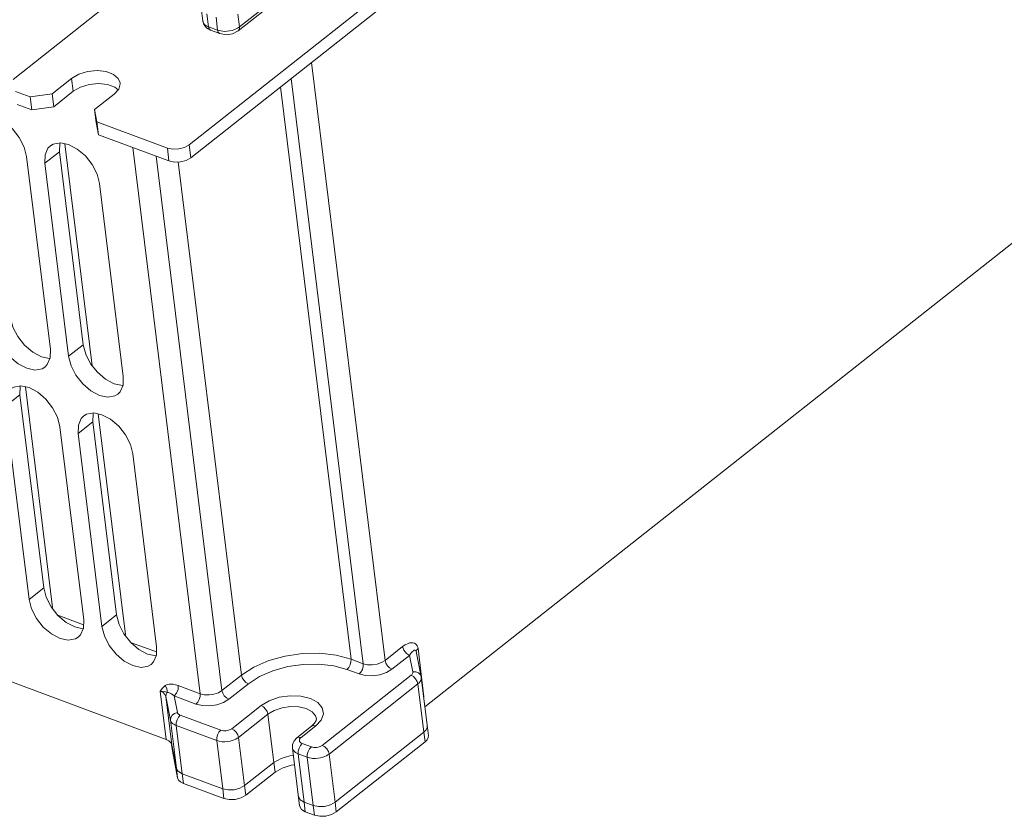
# Model space of a CAD drawing. Header units: millimetres. Extents: x -473 to 23648, y -382 to 1866.
# Tile 482 of 607: x 13372 to 13498, y 798 to 899. Entities that reach past the tile are written whole.
import ezdxf

# ---------------------------------------------------------------- set-up
doc = ezdxf.new("R2010")
doc.units = ezdxf.units.MM
doc.header["$LTSCALE"] = 80
doc.layers.get('0').update_dxf_attribs({"linetype": 'CONTINUOUS'})

msp = doc.modelspace()

# ---------------------------------------------------------------- linework, layer by layer
at = {"linetype": 'Continuous', "lineweight": 0}
for p, q in [((13394.141, 883.301), (13669.07, 1100.342)), ((13394.344, 881.658), (13669.273, 1098.7)), ((13400.548, 898.355), (13643.683, 1090.296)), ((13400.392, 897.858), (13643.527, 1089.8)), ((13424.22, 811.582), (13637.206, 979.723)), ((13371.657, 891.665), (13383.259, 900.823)), ((13395.849, 899.119), (13395.647, 900.762)), ((13396.587, 898.38), (13396.385, 900.023)), ((13397.548, 899.59), (13397.75, 897.947)), ((13400.345, 899.998), (13400.548, 898.355)), ((13396.342, 898.233), (13396.862, 897.935)), ((13396.587, 898.38), (13396.674, 898.103)), ((13396.587, 898.38), (13397.75, 897.947)), ((13396.862, 897.935), (13398.025, 897.502)), ((13398.959, 897.8), (13399.278, 897.838)), ((13400.392, 897.858), (13399.656, 897.481)), ((13400.277, 898.175), (13400.548, 898.355)), ((13398.833, 897.361), (13398.025, 897.502)), ((13399.656, 897.481), (13398.833, 897.361)), ((13419.14, 817.487), (13409.725, 893.802)), ((13376.619, 889.819), (13379.113, 891.788)), ((13379.113, 891.788), (13379.316, 890.145)), ((13416.343, 817.079), (13407.131, 891.753)), ((13373.822, 889.411), (13371.961, 890.104)), ((13376.822, 888.176), (13379.316, 890.145)), ((13384.649, 890.657), (13385.038, 890.325)), ((13414.792, 817.656), (13405.782, 890.689)), ((13373.822, 889.411), (13376.619, 889.819)), ((13374.024, 887.769), (13373.822, 889.411)), ((13376.822, 888.176), (13376.619, 889.819)), ((13382.046, 887.8), (13384.54, 889.769)), ((13374.024, 887.769), (13372.164, 888.461)), ((13376.822, 888.176), (13374.024, 887.769)), ((13382.046, 887.8), (13382.249, 886.157)), ((13382.046, 887.8), (13382.35, 886.239)), ((13382.249, 886.157), (13382.553, 884.596)), ((13382.35, 886.239), (13382.553, 884.596)), ((13382.35, 886.239), (13391.343, 882.893)), ((13382.553, 884.596), (13391.546, 881.251)), ((13378.253, 883.453), (13381.75, 855.105)), ((13395.514, 813.242), (13386.911, 882.975)), ((13391.546, 881.251), (13391.343, 882.893)), ((13394.344, 881.658), (13394.141, 883.301)), ((13376.409, 857.181), (13373.369, 881.821)), ((13375.695, 880.956), (13377.565, 882.432)), ((13377.565, 882.432), (13380.605, 857.792)), ((13398.312, 813.65), (13389.896, 881.865)), ((13375.695, 880.956), (13378.735, 856.316)), ((13400.805, 815.618), (13392.724, 881.122)), ((13385.712, 853.72), (13382.672, 878.36)), ((13236.634, 864.9), (13391.183, 807.409)), ((13378.735, 856.316), (13380.605, 857.792)), ((13373.205, 852.418), (13376.679, 824.261)), ((13370.647, 849.92), (13372.517, 851.397)), ((13372.517, 851.397), (13375.557, 826.757)), ((13370.647, 849.92), (13373.687, 825.28)), ((13382.508, 848.957), (13385.982, 820.8)), ((13379.951, 846.46), (13381.821, 847.936)), ((13381.821, 847.936), (13384.861, 823.296)), ((13380.665, 822.684), (13377.625, 847.325)), ((13379.951, 846.46), (13382.99, 821.819)), ((13389.968, 819.224), (13386.928, 843.864)), ((13373.687, 825.28), (13375.557, 826.757)), ((13376.6, 824.199), (13376.679, 824.261)), ((13380.647, 822.031), (13377.341, 823.261)), ((13382.99, 821.819), (13384.861, 823.296)), ((13385.903, 820.738), (13385.982, 820.8)), ((13389.95, 818.57), (13386.645, 819.8)), ((13421.376, 819.251), (13419.14, 817.487)), ((13423.121, 818.613), (13423.121, 818.613)), ((13423.121, 818.612), (13423.747, 815.398)), ((13424.102, 812.841), (13423.342, 819.001)), ((13416.343, 817.079), (13414.792, 817.656)), ((13422.252, 818.142), (13420.017, 816.377)), ((13422.252, 818.142), (13422.664, 816.029)), ((13415.821, 815.766), (13414.27, 816.342)), ((13400.805, 815.618), (13398.312, 813.65)), ((13422.45, 815.596), (13411.121, 806.653)), ((13423.747, 815.398), (13423.64, 815.655)), ((13424.673, 807.916), (13423.761, 815.308)), ((13390.423, 813.569), (13391.183, 807.409)), ((13395.514, 813.242), (13392.734, 814.276)), ((13401.682, 814.509), (13399.188, 812.54)), ((13423.326, 814.486), (13411.998, 805.543)), ((13424.086, 808.326), (13423.326, 814.486)), ((13391.154, 812.873), (13391.914, 806.713)), ((13391.735, 809.884), (13391.154, 812.873)), ((13392.623, 810.85), (13392.212, 812.963)), ((13394.992, 811.929), (13392.212, 812.963)), ((13403.3, 811.734), (13399.56, 808.781)), ((13391.735, 809.884), (13392.495, 803.724)), ((13398.161, 808.578), (13392.989, 810.502)), ((13404.177, 810.625), (13400.436, 807.672)), ((13404.937, 804.465), (13404.177, 810.625)), ((13397.639, 807.264), (13392.467, 809.188)), ((13392.467, 809.188), (13393.227, 803.028)), ((13407.889, 807.626), (13409.76, 809.102)), ((13408.408, 807.662), (13410.278, 809.139)), ((13410.144, 809.479), (13409.76, 809.102)), ((13424.521, 809.147), (13424.514, 809.191)), ((13391.542, 807.226), (13391.183, 807.409)), ((13398.399, 801.104), (13397.639, 807.264)), ((13401.196, 801.512), (13400.436, 807.672)), ((13408.302, 807.561), (13408.408, 807.662)), ((13412.758, 799.383), (13424.086, 808.326)), ((13424.238, 807.094), (13424.086, 808.326)), ((13424.508, 807.369), (13424.238, 807.094)), ((13391.882, 806.709), (13391.977, 805.938)), ((13391.914, 806.713), (13392.495, 803.724)), ((13391.977, 805.938), (13392.647, 802.492)), ((13407.299, 806.307), (13407.299, 806.308)), ((13408.211, 798.916), (13407.299, 806.308)), ((13409.723, 806.449), (13408.56, 806.882)), ((13412.91, 798.151), (13424.238, 807.094)), ((13404.937, 804.465), (13405.847, 804.993)), ((13405.847, 804.993), (13406.974, 805.336)), ((13406.974, 805.336), (13407.414, 805.378)), ((13409.2, 805.136), (13408.038, 805.568)), ((13408.798, 799.408), (13408.038, 805.568)), ((13409.2, 805.136), (13409.96, 798.976)), ((13411.998, 805.543), (13412.758, 799.383)), ((13392.647, 802.492), (13392.495, 803.724)), ((13401.196, 801.512), (13404.937, 804.465)), ((13404.937, 804.465), (13405.089, 803.233)), ((13405.089, 803.233), (13405.999, 803.761)), ((13398.399, 801.104), (13393.227, 803.028)), ((13393.379, 801.796), (13393.227, 803.028)), ((13401.348, 800.28), (13405.089, 803.233)), ((13398.551, 799.872), (13393.379, 801.796)), ((13398.551, 799.872), (13398.399, 801.104)), ((13401.348, 800.28), (13401.196, 801.512)), ((13409.96, 798.976), (13408.798, 799.408)), ((13408.949, 798.176), (13408.798, 799.408)), ((13410.112, 797.743), (13409.96, 798.976)), ((13412.91, 798.151), (13412.758, 799.383)), ((13410.112, 797.743), (13408.949, 798.176))]:
    msp.add_line(p, q, dxfattribs=at)
for points in [[(13395.849, 899.119), (13395.865, 899.037), (13395.946, 898.85), (13396.096, 898.669), (13396.313, 898.509), (13396.587, 898.38)], [(13395.849, 899.119), (13396.002, 898.646), (13396.342, 898.233)], [(13396.674, 898.103), (13396.842, 897.943), (13396.862, 897.935)], [(13397.75, 897.947), (13397.837, 897.67), (13398.005, 897.511), (13398.025, 897.502)], [(13397.75, 897.947), (13397.953, 897.883), (13398.169, 897.836), (13398.407, 897.804)], [(13398.407, 897.804), (13398.669, 897.791), (13398.959, 897.8)], [(13399.278, 897.838), (13399.618, 897.912), (13399.959, 898.025), (13400.277, 898.175)], [(13400.548, 898.355), (13400.528, 898.062), (13400.392, 897.858)], [(13379.113, 891.788), (13380.023, 892.316), (13381.15, 892.659), (13382.359, 892.775), (13383.504, 892.65), (13384.447, 892.299), (13385.073, 891.765), (13385.3, 891.205)], [(13379.316, 890.145), (13380.226, 890.673), (13381.353, 891.016), (13382.562, 891.132), (13383.707, 891.007), (13384.649, 890.657)], [(13385.3, 891.205), (13385.308, 891.112), (13385.123, 890.419), (13384.54, 889.769)], [(13373.369, 881.821), (13373.057, 883.027), (13372.435, 884.241), (13371.562, 885.346), (13370.525, 886.233), (13369.424, 886.815), (13368.368, 887.035), (13367.461, 886.872), (13367.092, 886.65)], [(13376.396, 883.189), (13376.093, 882.881), (13375.725, 882.035), (13375.695, 880.956)], [(13382.672, 878.36), (13382.361, 879.566), (13381.738, 880.781), (13380.865, 881.885), (13379.828, 882.772), (13378.728, 883.354), (13377.672, 883.574), (13376.764, 883.411), (13376.396, 883.189)], [(13377.618, 883.565), (13377.595, 883.511), (13377.565, 882.432)], [(13391.343, 882.893), (13392.032, 882.748), (13392.805, 882.774), (13393.546, 882.968), (13394.141, 883.301)], [(13394.344, 881.658), (13393.748, 881.326), (13393.008, 881.131), (13392.234, 881.105), (13391.546, 881.251)], [(13371.301, 861.253), (13371.613, 860.047), (13372.236, 858.833), (13373.108, 857.728), (13374.146, 856.841), (13375.246, 856.259)], [(13369.431, 859.776), (13369.743, 858.571), (13370.366, 857.356), (13371.238, 856.251), (13372.276, 855.365), (13373.376, 854.783), (13374.432, 854.562), (13375.34, 854.726), (13375.708, 854.947)], [(13380.605, 857.792), (13380.917, 856.586), (13381.539, 855.372), (13382.412, 854.267), (13383.449, 853.38), (13384.55, 852.798)], [(13375.246, 856.259), (13376.302, 856.039), (13376.356, 856.049)], [(13375.708, 854.947), (13376.011, 855.256), (13376.379, 856.102), (13376.409, 857.181)], [(13378.735, 856.316), (13379.046, 855.11), (13379.669, 853.895), (13380.542, 852.79), (13381.579, 851.904), (13382.679, 851.322), (13383.735, 851.102), (13384.643, 851.265), (13385.011, 851.487)], [(13385.011, 851.487), (13385.314, 851.795), (13385.682, 852.641), (13385.712, 853.72)], [(13377.625, 847.325), (13377.313, 848.53), (13376.69, 849.745), (13375.818, 850.85), (13374.78, 851.737), (13373.68, 852.319), (13372.624, 852.539), (13371.716, 852.376), (13371.348, 852.154)], [(13372.571, 852.529), (13372.547, 852.475), (13372.517, 851.397)], [(13384.55, 852.798), (13385.606, 852.578), (13385.659, 852.588)], [(13380.652, 848.693), (13380.349, 848.384), (13379.98, 847.538), (13379.951, 846.46)], [(13386.928, 843.864), (13386.617, 845.07), (13385.994, 846.284), (13385.121, 847.389), (13384.084, 848.276), (13382.983, 848.858), (13381.928, 849.078), (13381.02, 848.915), (13380.652, 848.693)], [(13381.874, 849.068), (13381.851, 849.015), (13381.821, 847.936)], [(13375.557, 826.757), (13375.869, 825.551), (13376.492, 824.336)], [(13373.687, 825.28), (13373.999, 824.074), (13374.621, 822.86), (13375.494, 821.755), (13376.531, 820.868), (13377.632, 820.286), (13378.688, 820.066), (13379.595, 820.229), (13379.963, 820.451)], [(13376.492, 824.336), (13377.364, 823.231), (13378.402, 822.345), (13379.502, 821.763)], [(13379.963, 820.451), (13380.266, 820.76), (13380.635, 821.606), (13380.665, 822.684)], [(13384.861, 823.296), (13385.172, 822.09), (13385.795, 820.875)], [(13379.502, 821.763), (13380.558, 821.543), (13380.611, 821.552)], [(13382.99, 821.819), (13383.302, 820.614), (13383.925, 819.399), (13384.798, 818.294), (13385.835, 817.407), (13386.935, 816.825), (13387.991, 816.605), (13388.899, 816.768), (13389.267, 816.99)], [(13385.795, 820.875), (13386.668, 819.771), (13387.705, 818.884), (13388.806, 818.302)], [(13423.342, 819.001), (13423.309, 819.173), (13423.249, 819.339), (13423.157, 819.49), (13423.033, 819.614), (13422.88, 819.703), (13422.699, 819.752), (13422.491, 819.759), (13422.256, 819.72), (13421.991, 819.629), (13421.695, 819.474), (13421.376, 819.251)], [(13389.267, 816.99), (13389.57, 817.299), (13389.938, 818.145), (13389.968, 819.224)], [(13421.376, 819.251), (13421.53, 818.802), (13421.851, 818.396), (13422.252, 818.142)], [(13423.121, 818.613), (13423.112, 818.651), (13423.084, 818.723), (13423.043, 818.778), (13422.987, 818.809), (13422.918, 818.812), (13422.837, 818.787), (13422.745, 818.731), (13422.64, 818.644), (13422.523, 818.519), (13422.393, 818.352), (13422.252, 818.142)], [(13423.342, 819.001), (13423.207, 818.864), (13423.134, 818.716), (13423.125, 818.59)], [(13388.806, 818.302), (13389.861, 818.082), (13389.915, 818.091)], [(13414.792, 817.656), (13412.911, 818.174), (13410.811, 818.42), (13408.598, 818.38), (13406.384, 818.058), (13404.278, 817.468), (13402.387, 816.641), (13400.805, 815.618)], [(13414.792, 817.656), (13414.784, 817.304), (13414.681, 816.931), (13414.501, 816.593), (13414.27, 816.342)], [(13419.14, 817.487), (13418.679, 817.21), (13418.111, 817.018), (13417.493, 816.928), (13416.885, 816.949), (13416.343, 817.079)], [(13419.14, 817.487), (13419.238, 817.15), (13419.439, 816.821), (13419.713, 816.55), (13420.017, 816.377)], [(13414.27, 816.342), (13412.584, 816.808), (13410.693, 817.03), (13408.698, 816.995), (13406.701, 816.704), (13404.803, 816.172), (13403.099, 815.426), (13401.682, 814.509)], [(13416.343, 817.079), (13416.334, 816.727), (13416.232, 816.354), (13416.052, 816.016), (13415.821, 815.766)], [(13420.017, 816.377), (13419.325, 815.963), (13418.474, 815.674), (13417.546, 815.539), (13416.634, 815.57), (13415.821, 815.766)], [(13422.664, 816.029), (13422.669, 815.964), (13422.661, 815.896), (13422.638, 815.826), (13422.598, 815.752), (13422.536, 815.675), (13422.45, 815.596)], [(13423.64, 815.655), (13423.393, 815.89), (13423.05, 816.021), (13422.664, 816.029)], [(13400.805, 815.618), (13400.903, 815.282), (13401.104, 814.953), (13401.377, 814.682), (13401.682, 814.509)], [(13423.326, 814.486), (13423.229, 814.823), (13423.028, 815.152), (13422.754, 815.423), (13422.45, 815.596)], [(13423.704, 814.946), (13423.622, 814.797), (13423.499, 814.643), (13423.326, 814.486)], [(13423.761, 815.308), (13423.766, 815.221), (13423.75, 815.087), (13423.704, 814.946)], [(13423.761, 815.308), (13423.757, 815.338), (13423.752, 815.368), (13423.747, 815.398)], [(13391.075, 814.281), (13390.711, 813.945), (13390.423, 813.569)], [(13391.154, 812.873), (13391.031, 813.149), (13390.782, 813.386), (13390.423, 813.569)], [(13391.297, 813.403), (13390.965, 813.513), (13390.423, 813.569)], [(13392.734, 814.276), (13392.39, 814.385), (13392.085, 814.446), (13391.817, 814.467), (13391.583, 814.457), (13391.384, 814.42), (13391.217, 814.361), (13391.075, 814.281)], [(13391.075, 814.281), (13391.233, 814), (13391.31, 813.697), (13391.297, 813.403)], [(13392.734, 814.276), (13392.701, 813.8), (13392.51, 813.319), (13392.212, 812.963)], [(13398.312, 813.65), (13397.85, 813.374), (13397.283, 813.181), (13396.664, 813.091), (13396.056, 813.112), (13395.514, 813.242)], [(13398.312, 813.65), (13398.409, 813.313), (13398.61, 812.985), (13398.884, 812.713), (13399.188, 812.54)], [(13391.154, 812.873), (13391.174, 813.145), (13391.297, 813.403)], [(13392.212, 812.963), (13392.023, 813.104), (13391.855, 813.213), (13391.707, 813.294), (13391.579, 813.351), (13391.469, 813.386), (13391.376, 813.403), (13391.297, 813.403)], [(13395.514, 813.242), (13395.505, 812.89), (13395.403, 812.517), (13395.223, 812.18), (13394.992, 811.929)], [(13399.188, 812.54), (13398.496, 812.126), (13397.644, 811.837), (13396.716, 811.702), (13395.804, 811.733), (13394.992, 811.929)], [(13410.278, 809.139), (13410.97, 809.879), (13411.26, 810.682), (13411.112, 811.461), (13410.539, 812.139), (13409.599, 812.65), (13408.382, 812.943), (13407.01, 812.991), (13405.616, 812.788), (13404.336, 812.354), (13403.3, 811.734)], [(13404.177, 810.625), (13404.079, 810.961), (13403.878, 811.29), (13403.605, 811.561), (13403.3, 811.734)], [(13410.364, 810.044), (13410.252, 810.413), (13409.807, 810.94), (13409.075, 811.337), (13408.13, 811.565), (13407.063, 811.602), (13405.979, 811.445), (13404.984, 811.108), (13404.177, 810.625)], [(13391.735, 809.884), (13391.772, 810.21), (13391.953, 810.507), (13392.252, 810.732), (13392.623, 810.85)], [(13392.467, 809.188), (13392.297, 809.261), (13392.143, 809.348), (13392.004, 809.452), (13391.884, 809.575), (13391.792, 809.719), (13391.735, 809.884)], [(13392.467, 809.188), (13392.475, 809.54), (13392.578, 809.913), (13392.758, 810.251), (13392.989, 810.502)], [(13392.989, 810.502), (13392.904, 810.538), (13392.827, 810.582), (13392.757, 810.634), (13392.698, 810.695), (13392.651, 810.767), (13392.623, 810.85)], [(13410.364, 810.044), (13410.333, 809.807), (13410.144, 809.479)], [(13397.639, 807.264), (13397.648, 807.616), (13397.75, 807.989), (13397.93, 808.327), (13398.161, 808.578)], [(13399.56, 808.781), (13399.476, 808.722), (13399.383, 808.669), (13399.277, 808.621), (13399.155, 808.577), (13399.017, 808.541), (13398.859, 808.513), (13398.684, 808.5), (13398.502, 808.505), (13398.323, 808.531), (13398.161, 808.578)], [(13400.436, 807.672), (13400.339, 808.008), (13400.138, 808.337), (13399.864, 808.609), (13399.56, 808.781)], [(13409.76, 809.102), (13409.989, 809.187), (13410.278, 809.139)], [(13424.086, 808.326), (13424.356, 808.601), (13424.502, 808.896), (13424.521, 809.147)], [(13391.914, 806.713), (13391.791, 806.989), (13391.542, 807.226)], [(13400.436, 807.672), (13400.269, 807.554), (13400.083, 807.448), (13399.871, 807.351), (13399.628, 807.264), (13399.35, 807.19), (13399.035, 807.136), (13398.685, 807.109), (13398.32, 807.119), (13397.963, 807.171), (13397.639, 807.264)], [(13407.889, 807.626), (13407.52, 807.226), (13407.325, 806.776), (13407.299, 806.308)], [(13407.889, 807.626), (13408.119, 807.71), (13408.408, 807.662)], [(13408.56, 806.882), (13408.468, 806.921), (13408.388, 806.968), (13408.319, 807.022), (13408.26, 807.086), (13408.216, 807.161), (13408.191, 807.248), (13408.193, 807.347), (13408.229, 807.454), (13408.302, 807.561)], [(13424.673, 807.915), (13424.654, 807.664), (13424.508, 807.369)], [(13408.038, 805.568), (13407.854, 805.648), (13407.695, 805.74), (13407.555, 805.849), (13407.438, 805.977), (13407.35, 806.127), (13407.299, 806.307)], [(13408.038, 805.568), (13408.046, 805.92), (13408.148, 806.293), (13408.329, 806.631), (13408.56, 806.882)], [(13409.2, 805.136), (13409.209, 805.487), (13409.311, 805.861), (13409.492, 806.198), (13409.723, 806.449)], [(13411.121, 806.653), (13411.039, 806.595), (13410.946, 806.542), (13410.84, 806.493), (13410.718, 806.449), (13410.578, 806.412), (13410.418, 806.385), (13410.242, 806.371), (13410.06, 806.377), (13409.883, 806.403), (13409.723, 806.449)], [(13411.998, 805.543), (13411.9, 805.879), (13411.699, 806.208), (13411.426, 806.48), (13411.121, 806.653)], [(13404.937, 804.465), (13405.847, 804.993), (13406.974, 805.336), (13407.414, 805.378)], [(13411.998, 805.543), (13411.834, 805.427), (13411.648, 805.321), (13411.436, 805.224), (13411.191, 805.136), (13410.91, 805.061), (13410.591, 805.006), (13410.24, 804.98), (13409.875, 804.991), (13409.521, 805.043), (13409.2, 805.136)], [(13392.495, 803.724), (13392.618, 803.448), (13392.868, 803.211), (13393.227, 803.028)], [(13405.999, 803.761), (13407.126, 804.104), (13407.566, 804.146)], [(13393.379, 801.796), (13393.02, 801.979), (13392.77, 802.216), (13392.647, 802.492)], [(13398.399, 801.104), (13399.087, 800.958), (13399.861, 800.985), (13400.601, 801.179), (13401.196, 801.512)], [(13401.348, 800.28), (13400.753, 799.947), (13400.013, 799.752), (13399.239, 799.726), (13398.551, 799.872)], [(13408.06, 800.147), (13408.299, 799.704), (13408.798, 799.408)], [(13408.949, 798.176), (13408.451, 798.472), (13408.212, 798.915)], [(13409.96, 798.976), (13410.649, 798.83), (13411.422, 798.856), (13412.163, 799.05), (13412.758, 799.383)], [(13412.91, 798.151), (13412.315, 797.818), (13411.574, 797.624), (13410.801, 797.598), (13410.112, 797.743)]]:
    msp.add_lwpolyline(points, dxfattribs=at)

doc.saveas('drawing.dxf')
